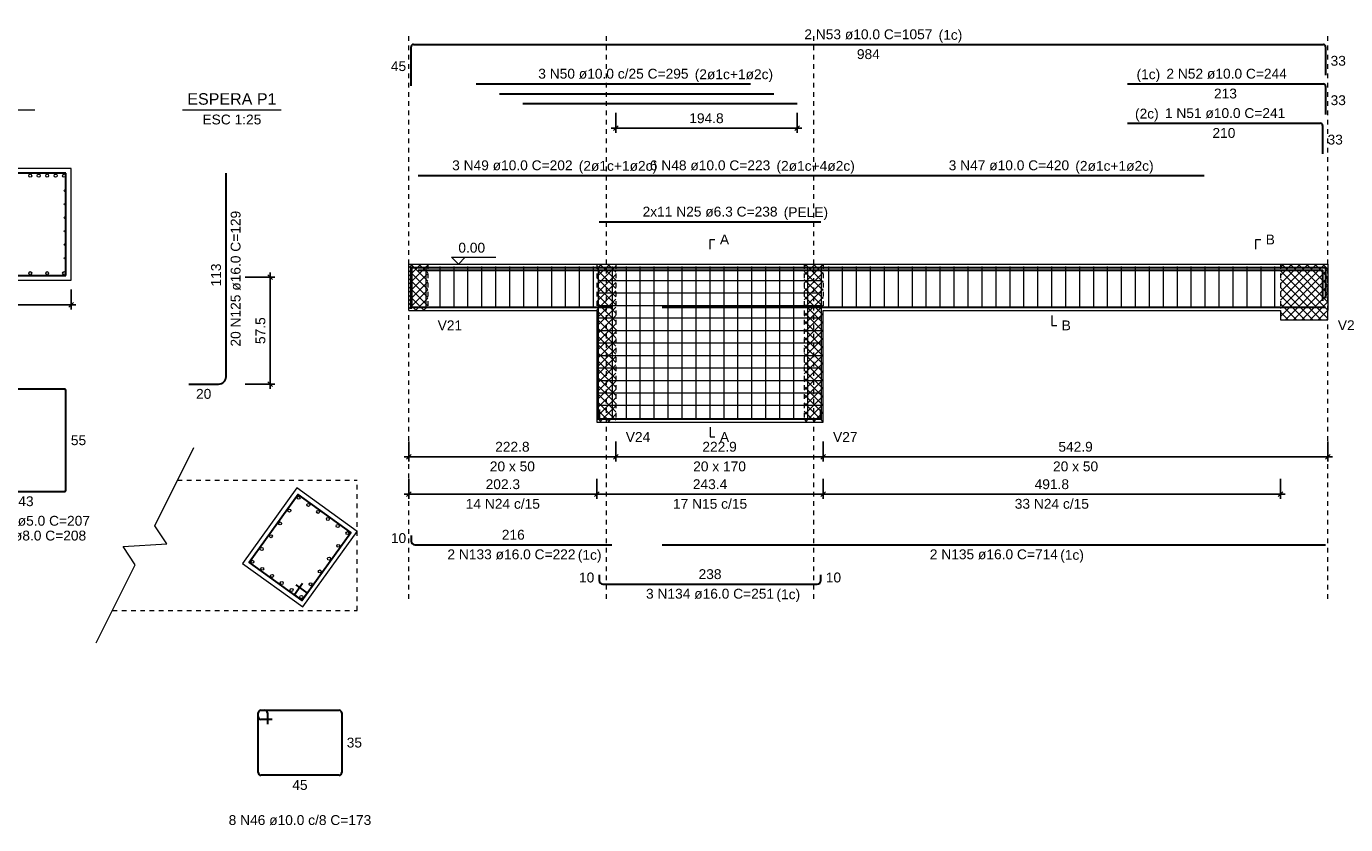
# Model space of a CAD drawing. Header units: millimetres. Extents: x 10 to 1250, y -62 to 528.
# Tile 888 of 909: x 1036 to 1065, y 87 to 104. Entities that reach past the tile are written whole.
import ezdxf

# ---------------------------------------------------------------- set-up
doc = ezdxf.new("R2010")
doc.units = ezdxf.units.MM
doc.header["$LTSCALE"] = 0.05
doc.linetypes.add('DOT', pattern=[6.35, 0, -6.35])
for name, color, linetype, lineweight in [('Descrição da armadura', 7, 'Continuous', 5), ('DT-Arm complementar', 5, 'Continuous', 5), ('DT-Barras na forma', 2, 'Continuous', 30), ('DT-Barras no corte', 5, 'Continuous', 5), ('DT-Barras rebatidas', 2, 'Continuous', 30), ('DT-Cotas', 9, 'Continuous', 5), ('DT-Forma', 5, 'Continuous', 5), ('DT-Hachura intersecção vigas', 9, 'Continuous', 5), ('DT-Pontilhado', 9, 'DOT', 5), ('DT-Textos', 7, 'Continuous', 5), ('Textos armaduras', 7, 'Continuous', 5)]:
    doc.layers.add(name, color=color, linetype=linetype, lineweight=lineweight)
doc.styles.add('Arial', font='arial.ttf')
doc.styles.get("Standard").update_dxf_attribs({"font": 'arial.ttf'})
doc.dimstyles.new('UM_25.000000', dxfattribs={"dimtxt": 0.18, "dimasz": 0.1, "dimexe": 0.1, "dimexo": 0.2, "dimgap": 0, "dimtad": 1, "dimtih": 1, "dimtoh": 1, "dimdec": 1, "dimlfac": 25, "dimzin": 0, "dimdsep": 46, "dimtxsty": 'Standard', "dimcen": 0.09, "dimdle": 0.1, "dimadec": 1, "dimazin": 2, "dimtfac": 1, "dimtdec": 4, "dimtofl": 0, "dimtmove": 0, "dimatfit": 3, "dimfxl": 1, "dimtolj": 1, "dimarcsym": 0})
doc.dimstyles.new('UM_50.000000', dxfattribs={"dimtxt": 0.18, "dimasz": 0.1, "dimexe": 0.1, "dimexo": 0.2, "dimgap": 0.1, "dimtad": 1, "dimdec": 1, "dimlfac": 50, "dimzin": 0, "dimdsep": 46, "dimtxsty": 'Standard', "dimblk": 'OBLIQUE', "dimcen": 0.09, "dimdle": 0.1, "dimadec": 1, "dimazin": 2, "dimtfac": 1, "dimtdec": 1, "dimtofl": 0, "dimtmove": 0, "dimatfit": 3, "dimldrblk": 'OBLIQUE', "dimfxl": 1, "dimtolj": 1, "dimarcsym": 1})
pattern_1 = [(45, (943.07463, 68.95515), (-0.08838835, 0.08838835), []), (135, (943.07463, 68.95515), (-0.08838835, -0.08838835), [])]

# ---------------------------------------------------------------- blocks, each defined once
blk = doc.blocks.new('_Oblique')
at = {"color": 0, "linetype": 'ByBlock', "lineweight": -2}
blk.add_line((-0.5, -0.5), (0.5, 0.5), dxfattribs=at)
blk = doc.blocks.new('*D1441')
at = {"layer": 'Defpoints', "color": 0, "transparency": 16777216}
for p in [(1034.422, 98.857), (1037.222, 98.857), (1037.222, 98.327)]:
    blk.add_point(p, dxfattribs=at)
at = {"layer": 'DT-Cotas', "color": 0, "lineweight": -2, "transparency": 16777216}
for p, q in [((1034.422, 98.657), (1034.422, 98.227)), ((1037.222, 98.657), (1037.222, 98.227)), ((1034.322, 98.327), (1037.322, 98.327))]:
    blk.add_line(p, q, dxfattribs=at)
at = {"layer": 'DT-Cotas', "color": 0, "lineweight": -2, "transparency": 16777216, "xscale": 0.1, "yscale": 0.1, "zscale": 0.1, "rotation": 180}
blk.add_blockref('_Oblique', (1034.422, 98.327), dxfattribs=at)
at = {"layer": 'DT-Cotas', "color": 0, "lineweight": -2, "transparency": 16777216, "xscale": 0.1, "yscale": 0.1, "zscale": 0.1}
blk.add_blockref('_Oblique', (1037.222, 98.327), dxfattribs=at)
at = {"layer": 'DT-Cotas', "transparency": 16777216, "insert": (1035.822, 98.539), "char_height": 0.2118, "attachment_point": 5, "rotation": 0.0057, "style": 'Arial'}
blk.add_mtext('\\A1;70', dxfattribs=at)
blk = doc.blocks.new('*D1450')
at = {"layer": 'Defpoints', "color": 0, "transparency": 16777216}
for p in [(1040.764, 98.922), (1041.505, 98.922), (1040.764, 96.622)]:
    blk.add_point(p, dxfattribs=at)
at = {"layer": 'DT-Cotas', "color": 0, "lineweight": -2, "transparency": 16777216}
for p, q in [((1040.964, 98.922), (1041.605, 98.922)), ((1041.505, 96.522), (1041.505, 99.022)), ((1040.964, 96.622), (1041.605, 96.622))]:
    blk.add_line(p, q, dxfattribs=at)
at = {"layer": 'DT-Cotas', "color": 0, "lineweight": -2, "transparency": 16777216, "xscale": 0.1, "yscale": 0.1, "zscale": 0.1}
for p, rotation in [((1041.505, 98.922), 90), ((1041.505, 96.622), 270)]:
    blk.add_blockref('_Oblique', p, dxfattribs=dict(at, rotation=rotation))
at = {"layer": 'DT-Cotas', "transparency": 16777216, "insert": (1041.293, 97.772), "char_height": 0.2118, "attachment_point": 5, "rotation": 90, "style": 'Arial'}
blk.add_mtext('\\A1;57.5', dxfattribs=at)
blk = doc.blocks.new('*D1451')
at = {"layer": 'Defpoints', "color": 0, "transparency": 16777216}
for p in [(1044.484, 95.592), (1048.939, 95.592), (1048.939, 95.062)]:
    blk.add_point(p, dxfattribs=at)
at = {"layer": 'DT-Cotas', "color": 0, "lineweight": -2, "transparency": 16777216}
for p, q in [((1044.484, 95.392), (1044.484, 94.962)), ((1048.939, 95.392), (1048.939, 94.962)), ((1044.384, 95.062), (1049.039, 95.062))]:
    blk.add_line(p, q, dxfattribs=at)
at = {"layer": 'DT-Cotas', "color": 0, "lineweight": -2, "transparency": 16777216, "xscale": 0.1, "yscale": 0.1, "zscale": 0.1, "rotation": 180}
blk.add_blockref('_Oblique', (1044.484, 95.062), dxfattribs=at)
at = {"layer": 'DT-Cotas', "color": 0, "lineweight": -2, "transparency": 16777216, "xscale": 0.1, "yscale": 0.1, "zscale": 0.1}
blk.add_blockref('_Oblique', (1048.939, 95.062), dxfattribs=at)
at = {"layer": 'DT-Cotas', "transparency": 16777216, "insert": (1046.712, 95.274), "char_height": 0.2118, "attachment_point": 5, "rotation": 0.0057, "style": 'Arial'}
blk.add_mtext('\\A1;222.8', dxfattribs=at)
blk = doc.blocks.new('*D1452')
at = {"layer": 'Defpoints', "color": 0, "transparency": 16777216}
for p in [(1048.939, 95.592), (1053.398, 95.592), (1053.398, 95.062)]:
    blk.add_point(p, dxfattribs=at)
at = {"layer": 'DT-Cotas', "color": 0, "lineweight": -2, "transparency": 16777216}
for p, q in [((1048.939, 95.392), (1048.939, 94.962)), ((1053.398, 95.392), (1053.398, 94.962)), ((1048.839, 95.062), (1053.498, 95.062))]:
    blk.add_line(p, q, dxfattribs=at)
at = {"layer": 'DT-Cotas', "color": 0, "lineweight": -2, "transparency": 16777216, "xscale": 0.1, "yscale": 0.1, "zscale": 0.1, "rotation": 180}
blk.add_blockref('_Oblique', (1048.939, 95.062), dxfattribs=at)
at = {"layer": 'DT-Cotas', "color": 0, "lineweight": -2, "transparency": 16777216, "xscale": 0.1, "yscale": 0.1, "zscale": 0.1}
blk.add_blockref('_Oblique', (1053.398, 95.062), dxfattribs=at)
at = {"layer": 'DT-Cotas', "transparency": 16777216, "insert": (1051.169, 95.274), "char_height": 0.2118, "attachment_point": 5, "rotation": 0.0057, "style": 'Arial'}
blk.add_mtext('\\A1;222.9', dxfattribs=at)
blk = doc.blocks.new('*D1453')
at = {"layer": 'Defpoints', "color": 0, "transparency": 16777216}
for p in [(1053.398, 95.592), (1064.256, 95.592), (1064.256, 95.062)]:
    blk.add_point(p, dxfattribs=at)
at = {"layer": 'DT-Cotas', "color": 0, "lineweight": -2, "transparency": 16777216}
for p, q in [((1053.398, 95.392), (1053.398, 94.962)), ((1064.256, 95.392), (1064.256, 94.962)), ((1053.298, 95.062), (1064.356, 95.062))]:
    blk.add_line(p, q, dxfattribs=at)
at = {"layer": 'DT-Cotas', "color": 0, "lineweight": -2, "transparency": 16777216, "xscale": 0.1, "yscale": 0.1, "zscale": 0.1, "rotation": 180}
blk.add_blockref('_Oblique', (1053.398, 95.062), dxfattribs=at)
at = {"layer": 'DT-Cotas', "color": 0, "lineweight": -2, "transparency": 16777216, "xscale": 0.1, "yscale": 0.1, "zscale": 0.1}
blk.add_blockref('_Oblique', (1064.256, 95.062), dxfattribs=at)
at = {"layer": 'DT-Cotas', "transparency": 16777216, "insert": (1058.827, 95.274), "char_height": 0.2118, "attachment_point": 5, "rotation": 0.0057, "style": 'Arial'}
blk.add_mtext('\\A1;542.9', dxfattribs=at)
blk = doc.blocks.new('*D1454')
at = {"layer": 'Defpoints', "color": 0, "transparency": 16777216}
for p in [(1044.484, 94.787), (1048.53, 94.787), (1048.53, 94.257)]:
    blk.add_point(p, dxfattribs=at)
at = {"layer": 'DT-Cotas', "color": 0, "lineweight": -2, "transparency": 16777216}
for p, q in [((1044.484, 94.587), (1044.484, 94.157)), ((1048.53, 94.587), (1048.53, 94.157)), ((1044.384, 94.257), (1048.63, 94.257))]:
    blk.add_line(p, q, dxfattribs=at)
at = {"layer": 'DT-Cotas', "color": 0, "lineweight": -2, "transparency": 16777216, "xscale": 0.1, "yscale": 0.1, "zscale": 0.1, "rotation": 180}
blk.add_blockref('_Oblique', (1044.484, 94.257), dxfattribs=at)
at = {"layer": 'DT-Cotas', "color": 0, "lineweight": -2, "transparency": 16777216, "xscale": 0.1, "yscale": 0.1, "zscale": 0.1}
blk.add_blockref('_Oblique', (1048.53, 94.257), dxfattribs=at)
at = {"layer": 'DT-Cotas', "transparency": 16777216, "insert": (1046.507, 94.469), "char_height": 0.2118, "attachment_point": 5, "rotation": 0.0057, "style": 'Arial'}
blk.add_mtext('\\A1;202.3', dxfattribs=at)
blk = doc.blocks.new('*D1455')
at = {"layer": 'Defpoints', "color": 0, "transparency": 16777216}
for p in [(1048.53, 94.787), (1053.398, 94.787), (1053.398, 94.257)]:
    blk.add_point(p, dxfattribs=at)
at = {"layer": 'DT-Cotas', "color": 0, "lineweight": -2, "transparency": 16777216}
for p, q in [((1048.53, 94.587), (1048.53, 94.157)), ((1053.398, 94.587), (1053.398, 94.157)), ((1048.43, 94.257), (1053.498, 94.257))]:
    blk.add_line(p, q, dxfattribs=at)
at = {"layer": 'DT-Cotas', "color": 0, "lineweight": -2, "transparency": 16777216, "xscale": 0.1, "yscale": 0.1, "zscale": 0.1, "rotation": 180}
blk.add_blockref('_Oblique', (1048.53, 94.257), dxfattribs=at)
at = {"layer": 'DT-Cotas', "color": 0, "lineweight": -2, "transparency": 16777216, "xscale": 0.1, "yscale": 0.1, "zscale": 0.1}
blk.add_blockref('_Oblique', (1053.398, 94.257), dxfattribs=at)
at = {"layer": 'DT-Cotas', "transparency": 16777216, "insert": (1050.964, 94.469), "char_height": 0.2118, "attachment_point": 5, "rotation": 0.0057, "style": 'Arial'}
blk.add_mtext('\\A1;243.4', dxfattribs=at)
blk = doc.blocks.new('*D1456')
at = {"layer": 'Defpoints', "color": 0, "transparency": 16777216}
for p in [(1053.398, 94.787), (1063.235, 94.787), (1063.235, 94.257)]:
    blk.add_point(p, dxfattribs=at)
at = {"layer": 'DT-Cotas', "color": 0, "lineweight": -2, "transparency": 16777216}
for p, q in [((1053.398, 94.587), (1053.398, 94.157)), ((1063.235, 94.587), (1063.235, 94.157)), ((1053.298, 94.257), (1063.335, 94.257))]:
    blk.add_line(p, q, dxfattribs=at)
at = {"layer": 'DT-Cotas', "color": 0, "lineweight": -2, "transparency": 16777216, "xscale": 0.1, "yscale": 0.1, "zscale": 0.1, "rotation": 180}
blk.add_blockref('_Oblique', (1053.398, 94.257), dxfattribs=at)
at = {"layer": 'DT-Cotas', "color": 0, "lineweight": -2, "transparency": 16777216, "xscale": 0.1, "yscale": 0.1, "zscale": 0.1}
blk.add_blockref('_Oblique', (1063.235, 94.257), dxfattribs=at)
at = {"layer": 'DT-Cotas', "transparency": 16777216, "insert": (1058.316, 94.469), "char_height": 0.2118, "attachment_point": 5, "rotation": 0.0057, "style": 'Arial'}
blk.add_mtext('\\A1;491.8', dxfattribs=at)
blk = doc.blocks.new('*D1457')
at = {"layer": 'Defpoints', "color": 0, "transparency": 16777216}
for p in [(1048.939, 102.657), (1052.835, 102.657), (1052.835, 102.127)]:
    blk.add_point(p, dxfattribs=at)
at = {"layer": 'DT-Cotas', "color": 0, "lineweight": -2, "transparency": 16777216}
for p, q in [((1048.939, 102.457), (1048.939, 102.027)), ((1052.835, 102.457), (1052.835, 102.027)), ((1048.839, 102.127), (1052.935, 102.127))]:
    blk.add_line(p, q, dxfattribs=at)
at = {"layer": 'DT-Cotas', "color": 0, "lineweight": -2, "transparency": 16777216, "xscale": 0.1, "yscale": 0.1, "zscale": 0.1, "rotation": 180}
blk.add_blockref('_Oblique', (1048.939, 102.127), dxfattribs=at)
at = {"layer": 'DT-Cotas', "color": 0, "lineweight": -2, "transparency": 16777216, "xscale": 0.1, "yscale": 0.1, "zscale": 0.1}
blk.add_blockref('_Oblique', (1052.835, 102.127), dxfattribs=at)
at = {"layer": 'DT-Cotas', "transparency": 16777216, "insert": (1050.887, 102.339), "char_height": 0.2118, "attachment_point": 5, "rotation": 0.0057, "style": 'Arial'}
blk.add_mtext('\\A1;194.8', dxfattribs=at)

msp = doc.modelspace()

# ---------------------------------------------------------------- hatches: boundary and pattern name
at = {"layer": 'DT-Hachura intersecção vigas', "linetype": 'Continuous'}
h = msp.add_hatch(dxfattribs=at)
h.set_pattern_fill('ANSI37', color=256, style=0)
h.set_pattern_definition(pattern_1)
h.paths.add_polyline_path([(1044.4838, 98.2036), (1044.8926, 98.2036), (1044.8926, 99.2036), (1044.4838, 99.2036), (1044.4838, 98.2036)])
h = msp.add_hatch(dxfattribs=at)
h.set_pattern_fill('ANSI37', color=256, style=0)
h.set_pattern_definition(pattern_1)
h.paths.add_polyline_path([(1048.5306, 95.8036), (1048.9394, 95.8036), (1048.9394, 99.2036), (1048.5306, 99.2036), (1048.5306, 98.2036), (1048.5306, 95.8036)])
h = msp.add_hatch(dxfattribs=at)
h.set_pattern_fill('ANSI37', color=256, style=0)
h.set_pattern_definition(pattern_1)
h.paths.add_polyline_path([(1052.9896, 95.8036), (1053.398, 95.8036), (1053.398, 98.2036), (1053.398, 99.2036), (1052.9896, 99.2036), (1052.9896, 95.8036)])
h = msp.add_hatch(dxfattribs=at)
h.set_pattern_fill('ANSI37', color=256, style=0)
h.set_pattern_definition(pattern_1)
h.paths.add_polyline_path([(1064.2562, 98.0036), (1064.2562, 98.2036), (1064.2562, 99.2036), (1063.2346, 99.2036), (1063.2346, 98.2036), (1063.2346, 98.0036), (1064.2562, 98.0036)])

# ---------------------------------------------------------------- linework, layer by layer
at = {"layer": 'DT-Arm complementar'}
for p, q in [((1044.5571, 98.2536), (1044.5571, 99.1536)), ((1044.8571, 98.2536), (1044.8571, 99.1536)), ((1045.1571, 98.2536), (1045.1571, 99.1536)), ((1045.4571, 98.2536), (1045.4571, 99.1536)), ((1045.7571, 98.2536), (1045.7571, 99.1536)), ((1046.0571, 98.2536), (1046.0571, 99.1536)), ((1046.3571, 98.2536), (1046.3571, 99.1536)), ((1046.6571, 98.2536), (1046.6571, 99.1536)), ((1046.9571, 98.2536), (1046.9571, 99.1536)), ((1047.2571, 98.2536), (1047.2571, 99.1536)), ((1047.5571, 98.2536), (1047.5571, 99.1536)), ((1047.8571, 98.2536), (1047.8571, 99.1536)), ((1048.1571, 98.2536), (1048.1571, 99.1536)), ((1048.4571, 98.2536), (1048.4571, 99.1536)), ((1048.5642, 95.8536), (1048.5642, 99.1536)), ((1048.8642, 95.8536), (1048.8642, 99.1536)), ((1049.1642, 95.8536), (1049.1642, 99.1536)), ((1049.4642, 95.8536), (1049.4642, 99.1536)), ((1049.7642, 95.8536), (1049.7642, 99.1536)), ((1050.0642, 95.8536), (1050.0642, 99.1536)), ((1050.3642, 95.8536), (1050.3642, 99.1536)), ((1050.6642, 95.8536), (1050.6642, 99.1536)), ((1050.9642, 95.8536), (1050.9642, 99.1536)), ((1051.2642, 95.8536), (1051.2642, 99.1536)), ((1051.5642, 95.8536), (1051.5642, 99.1536)), ((1051.8642, 95.8536), (1051.8642, 99.1536)), ((1052.1642, 95.8536), (1052.1642, 99.1536)), ((1052.4642, 95.8536), (1052.4642, 99.1536)), ((1052.7642, 95.8536), (1052.7642, 99.1536)), ((1053.0642, 95.8536), (1053.0642, 99.1536)), ((1053.3642, 95.8536), (1053.3642, 99.1536)), ((1053.5163, 98.2536), (1053.5163, 99.1536)), ((1053.8163, 98.2536), (1053.8163, 99.1536)), ((1054.1163, 98.2536), (1054.1163, 99.1536)), ((1054.4163, 98.2536), (1054.4163, 99.1536)), ((1054.7163, 98.2536), (1054.7163, 99.1536)), ((1055.0163, 98.2536), (1055.0163, 99.1536)), ((1055.3163, 98.2536), (1055.3163, 99.1536)), ((1055.6163, 98.2536), (1055.6163, 99.1536)), ((1055.9163, 98.2536), (1055.9163, 99.1536)), ((1056.2163, 98.2536), (1056.2163, 99.1536)), ((1056.5163, 98.2536), (1056.5163, 99.1536)), ((1056.8163, 98.2536), (1056.8163, 99.1536)), ((1057.1163, 98.2536), (1057.1163, 99.1536)), ((1057.4163, 98.2536), (1057.4163, 99.1536)), ((1057.7163, 98.2536), (1057.7163, 99.1536)), ((1058.0163, 98.2536), (1058.0163, 99.1536)), ((1058.3163, 98.2536), (1058.3163, 99.1536)), ((1058.6163, 98.2536), (1058.6163, 99.1536)), ((1058.9163, 98.2536), (1058.9163, 99.1536)), ((1059.2163, 98.2536), (1059.2163, 99.1536)), ((1059.5163, 98.2536), (1059.5163, 99.1536)), ((1059.8163, 98.2536), (1059.8163, 99.1536)), ((1060.1163, 98.2536), (1060.1163, 99.1536)), ((1060.4163, 98.2536), (1060.4163, 99.1536)), ((1060.7163, 98.2536), (1060.7163, 99.1536)), ((1061.0163, 98.2536), (1061.0163, 99.1536)), ((1061.3163, 98.2536), (1061.3163, 99.1536)), ((1061.6163, 98.2536), (1061.6163, 99.1536)), ((1061.9163, 98.2536), (1061.9163, 99.1536)), ((1062.2163, 98.2536), (1062.2163, 99.1536)), ((1062.5163, 98.2536), (1062.5163, 99.1536)), ((1062.8163, 98.2536), (1062.8163, 99.1536)), ((1063.1163, 98.2536), (1063.1163, 99.1536)), ((1048.5805, 98.8524), (1053.348, 98.8524)), ((1048.5805, 98.5839), (1053.348, 98.5839)), ((1048.5805, 98.3153), (1053.348, 98.3153)), ((1048.5805, 98.0467), (1053.348, 98.0467)), ((1048.5805, 97.7782), (1053.348, 97.7782)), ((1048.5805, 97.5096), (1053.348, 97.5096)), ((1048.5805, 97.241), (1053.348, 97.241)), ((1048.5805, 96.9725), (1053.348, 96.9725)), ((1048.5805, 96.7039), (1053.348, 96.7039)), ((1048.5805, 96.4353), (1053.348, 96.4353)), ((1048.5805, 96.1668), (1053.348, 96.1668))]:
    msp.add_line(p, q, dxfattribs=at)
at = {"layer": 'DT-Barras na forma'}
for p, q in [((1037.1086, 101.1568), (1035.3886, 101.1568)), ((1037.1086, 98.9568), (1037.1086, 101.1568)), ((1035.3886, 98.9568), (1037.1086, 98.9568))]:
    msp.add_line(p, q, dxfattribs=at)
for points in [[(1044.5338, 98.2436), (1044.5338, 99.1336), (1064.2062, 99.1336), (1064.2062, 98.4732)], [(1044.6881, 99.1336), (1048.7349, 99.1336)], [(1044.6881, 99.0736), (1048.7349, 99.0736)], [(1045.9349, 99.0736), (1051.8349, 99.0736)], [(1046.4349, 99.1336), (1052.3349, 99.1336)], [(1046.9349, 99.1336), (1052.8349, 99.1336)], [(1048.7349, 99.1336), (1053.1937, 99.1336)], [(1048.7349, 99.0736), (1053.1937, 99.0736)], [(1053.1937, 99.1336), (1061.5918, 99.1336)], [(1053.1937, 99.0736), (1061.5918, 99.0736)], [(1059.9454, 99.1336), (1064.2062, 99.1336), (1064.2062, 98.4732)], [(1059.9454, 99.0736), (1064.1406, 99.0736), (1064.1406, 98.4132)], [(1044.5338, 98.4796), (1044.5338, 98.2796), (1048.8505, 98.2796)], [(1049.9305, 98.2796), (1064.2062, 98.2796)], [(1048.5805, 96.0796), (1048.5805, 95.8796), (1053.348, 95.8796), (1053.348, 96.0796)], [(1042.1974, 92.3318), (1042.022, 92.0884), (1042.1842, 91.9715), (1043.2368, 93.4316), (1042.1011, 94.2503), (1041.0485, 92.7901), (1042.1842, 91.9715), (1042.3012, 92.1337), (1042.0578, 92.3091)]]:
    msp.add_lwpolyline(points, dxfattribs=at)
at = {"layer": 'DT-Barras no corte'}
for centre, radius in [((1036.3395, 101.1048), 0.032), ((1036.5221, 101.1048), 0.032), ((1036.7047, 101.1048), 0.032), ((1036.8873, 101.1048), 0.032), ((1037.0699, 101.1048), 0.032), ((1037.0859, 100.7825), 0.016), ((1037.0859, 100.4922), 0.016), ((1037.0859, 100.2019), 0.016), ((1037.0859, 99.9117), 0.016), ((1037.0859, 99.6214), 0.016), ((1037.0859, 99.3311), 0.016), ((1036.3395, 99.0088), 0.032), ((1036.7047, 99.0088), 0.032), ((1037.0699, 99.0088), 0.032), ((1041.9146, 93.9028), 0.032), ((1042.1128, 94.1778), 0.032), ((1042.3229, 94.0263), 0.032), ((1041.7163, 93.6278), 0.032), ((1042.533, 93.8749), 0.032), ((1042.7439, 93.7228), 0.032), ((1041.5175, 93.352), 0.032), ((1042.954, 93.5714), 0.032), ((1043.1641, 93.4199), 0.032), ((1041.3193, 93.077), 0.032), ((1042.9659, 93.1449), 0.032), ((1041.121, 92.802), 0.032), ((1042.7676, 92.8699), 0.032), ((1041.3311, 92.6505), 0.032), ((1041.5412, 92.4991), 0.032), ((1042.5688, 92.5941), 0.032), ((1041.7521, 92.347), 0.032), ((1041.9622, 92.1956), 0.032), ((1042.3706, 92.3191), 0.032), ((1042.1723, 92.0441), 0.032)]:
    msp.add_circle(centre, radius, dxfattribs=at)
at = {"layer": 'DT-Barras rebatidas'}
for p, q in [((1044.5338, 103.0373), (1044.5338, 103.8773)), ((1044.5838, 103.9273), (1064.1562, 103.9273)), ((1064.2062, 103.8773), (1064.2062, 103.267)), ((1045.9349, 103.0801), (1051.8349, 103.0801)), ((1059.9454, 103.0801), (1064.1562, 103.0801)), ((1064.2062, 103.0301), (1064.2062, 102.4198)), ((1059.9454, 102.2329), (1064.0906, 102.2329)), ((1064.1406, 102.1829), (1064.1406, 101.5726)), ((1040.5519, 96.7819), (1040.5519, 101.1568)), ((1044.6881, 101.1104), (1048.7349, 101.1104)), ((1048.7349, 101.1104), (1053.1937, 101.1104)), ((1053.1937, 101.1104), (1061.5918, 101.1104)), ((1048.5805, 100.1143), (1053.348, 100.1143)), ((1037.0786, 96.5134), (1035.4186, 96.5134)), ((1039.7519, 96.6219), (1040.3919, 96.6219)), ((1037.1086, 94.3434), (1037.1086, 96.4834)), ((1035.4186, 94.3134), (1037.0786, 94.3134)), ((1044.5338, 93.3686), (1044.5338, 93.2486)), ((1044.6138, 93.1686), (1048.8505, 93.1686)), ((1049.9305, 93.1686), (1064.2062, 93.1686)), ((1048.5805, 92.5214), (1048.5805, 92.4014)), ((1053.348, 92.4014), (1053.348, 92.5214)), ((1048.6605, 92.3214), (1053.268, 92.3214)), ((1041.2427, 89.4709), (1041.2427, 89.5509)), ((1041.2427, 88.2709), (1041.2427, 89.5509)), ((1041.3027, 89.6109), (1042.9827, 89.6109)), ((1041.3027, 89.6109), (1041.3827, 89.6109)), ((1041.5427, 89.4109), (1041.3027, 89.4109)), ((1041.4427, 89.5509), (1041.4427, 89.3109)), ((1043.0427, 89.5509), (1043.0427, 88.2709)), ((1042.9827, 88.2109), (1041.3027, 88.2109))]:
    msp.add_line(p, q, dxfattribs=at)
for points in [[(1046.4349, 102.8683), (1052.3349, 102.8683)], [(1046.9349, 102.6565), (1052.8349, 102.6565)]]:
    msp.add_lwpolyline(points, dxfattribs=at)
for centre, radius, start, end in [((1044.5838, 103.8773), 0.05, 90, 180), ((1064.1562, 103.8773), 0.05, 0, 90), ((1064.1562, 103.0301), 0.05, 0, 90), ((1064.0906, 102.1829), 0.05, 0, 90), ((1040.3919, 96.7819), 0.16, 270, 0), ((1037.0786, 96.4834), 0.03, 0, 90), ((1037.0786, 94.3434), 0.03, 270, 0), ((1044.6138, 93.2486), 0.08, 180, 270), ((1048.6605, 92.4014), 0.08, 180, 270), ((1053.268, 92.4014), 0.08, 270, 0), ((1041.3027, 89.5509), 0.06, 90, 180), ((1041.3027, 89.5509), 0.06, 90, 180), ((1041.3027, 89.4709), 0.06, 180, 270), ((1041.3827, 89.5509), 0.06, 0, 90), ((1042.9827, 89.5509), 0.06, 0, 90), ((1041.3027, 88.2709), 0.06, 180, 270), ((1042.9827, 88.2709), 0.06, 270, 0)]:
    msp.add_arc(centre, radius, start, end, dxfattribs=at)
at = {"layer": 'DT-Forma'}
for p, q in [((1037.2219, 101.2568), (1034.4219, 101.2568)), ((1037.2219, 98.8568), (1037.2219, 101.2568)), ((1037.2219, 101.2568), (1037.2219, 101.2568)), ((1044.4838, 99.2036), (1044.8925, 99.2036)), ((1044.8925, 99.2036), (1048.5305, 99.2036)), ((1048.5305, 99.2036), (1048.9393, 99.2036)), ((1048.9393, 99.2036), (1052.9895, 99.2036)), ((1052.9895, 99.2036), (1053.398, 99.2036)), ((1053.398, 99.2036), (1063.2346, 99.2036)), ((1063.2346, 99.2036), (1064.2562, 99.2036)), ((1034.4219, 98.8568), (1037.2219, 98.8568)), ((1037.2219, 98.8568), (1037.2219, 98.8568)), ((1044.4838, 98.2036), (1044.8925, 98.2036)), ((1044.8925, 98.2036), (1048.5305, 98.2036)), ((1048.5305, 98.2036), (1048.5305, 95.8036)), ((1053.398, 95.8036), (1053.398, 98.2036)), ((1053.398, 98.2036), (1063.2346, 98.2036)), ((1063.2346, 98.2036), (1063.2346, 98.0036)), ((1064.2562, 98.0036), (1064.2562, 98.2036)), ((1063.2346, 98.0036), (1064.2562, 98.0036)), ((1048.5305, 95.8036), (1048.9393, 95.8036)), ((1048.9393, 95.8036), (1052.9895, 95.8036)), ((1052.9895, 95.8036), (1053.398, 95.8036))]:
    msp.add_line(p, q, dxfattribs=at)
at = {"layer": 'DT-Forma', "linetype": 'Continuous'}
for p, q in [((1044.4838, 98.2036), (1044.4838, 99.2036)), ((1064.2562, 99.2036), (1064.2562, 98.2036))]:
    msp.add_line(p, q, dxfattribs=at)
at = {"layer": 'DT-Forma'}
msp.add_lwpolyline([(1037.759, 91.057), (1038.599, 92.737), (1038.3403, 93.1289), (1039.2778, 93.1852), (1039.019, 93.577), (1039.859, 95.257)], dxfattribs=at)
at = {"layer": 'DT-Forma', "linetype": 'DOT', "ltscale": 0.2}
for points in [[(1039.509, 94.557), (1043.3763, 94.557)], [(1043.3763, 91.757), (1043.3763, 94.557)], [(1038.109, 91.757), (1043.3763, 91.757)]]:
    msp.add_lwpolyline(points, dxfattribs=at)
at = {"layer": 'DT-Forma'}
msp.add_lwpolyline([(1043.3763, 93.4543), (1042.0785, 94.3903), (1040.909, 92.7675), (1042.2068, 91.8315), (1043.3763, 93.4543)], close=True, dxfattribs=at)
at = {"layer": 'DT-Pontilhado', "ltscale": 0.2}
for p, q in [((1044.4838, 92.0037), (1044.4838, 104.1391)), ((1048.7349, 92.0037), (1048.7349, 104.1391)), ((1053.1937, 92.0037), (1053.1937, 104.1391)), ((1064.2562, 92.0037), (1064.2562, 104.1391)), ((1044.8925, 99.2036), (1044.8925, 98.2036)), ((1048.5305, 99.2036), (1048.5305, 98.2036)), ((1048.9393, 99.2036), (1048.9393, 95.8036)), ((1052.9895, 99.2036), (1052.9895, 95.8036)), ((1053.398, 99.2036), (1053.398, 98.2036)), ((1063.2346, 99.2036), (1063.2346, 98.2036))]:
    msp.add_line(p, q, dxfattribs=at)
at = {"layer": 'DT-Textos'}
for p, q in [((1034.3229, 102.5217), (1036.4409, 102.5217)), ((1039.6195, 102.5217), (1041.7375, 102.5217))]:
    msp.add_line(p, q, dxfattribs=at)
for points in [[(1050.9644, 99.5213), (1050.9644, 99.7331), (1051.0703, 99.7331)], [(1062.7051, 99.5213), (1062.7051, 99.7331), (1062.811, 99.7331)], [(1045.6978, 99.3519), (1045.5495, 99.2036), (1045.4013, 99.3519), (1046.3544, 99.3519)], [(1058.3163, 98.0977), (1058.3163, 97.8859), (1058.4222, 97.8859)], [(1050.9644, 95.6977), (1050.9644, 95.4859), (1051.0703, 95.4859)]]:
    msp.add_lwpolyline(points, dxfattribs=at)

# ---------------------------------------------------------------- texts
at = {"layer": 'Descrição da armadura', "linetype": 'Continuous', "char_height": 0.2118, "attachment_point": 8, "line_spacing_factor": 0.798, "style": 'Arial'}
for s, insert, width in [('2 N53 ø10.0 C=1057', (1054.37, 104.0332), 5.524605), ('3 N50 ø10.0 c/25 C=295', (1048.8849, 103.186), 6.480859), ('2 N52 ø10.0 C=244', (1062.0758, 103.186), 5.194653), ('1 N51 ø10.0 C=241', (1062.043, 102.3388), 5.194653), ('3 N49 ø10.0 C=202', (1046.7115, 101.2163), 5.194653), ('6 N48 ø10.0 C=223', (1050.9643, 101.2163), 5.194653), ('3 N47 ø10.0 C=420', (1057.3928, 101.2163), 5.194653), ('2x11 N25 ø6.3 C=238', (1050.9642, 100.2202), 5.821244), ('14 N24 c/15', (1046.5071, 93.9398), 3.199294), ('17 N15 c/15', (1050.9642, 93.9398), 3.199294), ('33 N24 c/15', (1058.3163, 93.9398), 3.199294), ('100 N12 ø5.0 C=207', (1036.2486, 93.5721), 5.524605), ('28 N32 ø8.0 C=208', (1036.2486, 93.2544), 5.194653), ('2 N133 ø16.0 C=222', (1046.6921, 92.8509), 5.524605), ('2 N135 ø16.0 C=714', (1057.0684, 92.8509), 5.524605), ('3 N134 ø16.0 C=251', (1050.9642, 92.0037), 5.524605)]:
    msp.add_mtext(s, dxfattribs=dict(at, insert=insert, width=width))
at = {"layer": 'Descrição da armadura', "color": 7, "linetype": 'Continuous', "insert": (1040.8696, 98.8894), "char_height": 0.2118, "width": 5.854558, "attachment_point": 8, "rotation": 90, "line_spacing_factor": 0.798, "style": 'Arial'}
msp.add_mtext('20 N125 ø16.0 C=129', dxfattribs=at)
at = {"layer": 'Descrição da armadura', "color": 7, "linetype": 'Continuous', "insert": (1042.1427, 87.1361), "char_height": 0.2118, "width": 6.150907, "attachment_point": 8, "line_spacing_factor": 0.798, "style": 'Arial'}
msp.add_mtext('8 N46 ø10.0 c/8 C=173', dxfattribs=at)
at = {"layer": 'DT-Textos', "line_spacing_factor": 0.798, "style": 'Arial'}
for s, insert, char_height, width, attachment_point in [('(1c)', (1055.8806, 103.9632), 0.2118, 1.035186, 7), ('(2ø1c+1ø2c)', (1050.6346, 103.1162), 0.2118, 3.42401, 7), ('(1c)', (1060.6476, 103.1162), 0.2118, 1.035186, 9), ('ESPERA P1', (1040.6785, 102.6276), 0.2471, 3.340949, 8), ('ESC 1:25', (1040.6785, 102.204), 0.2118, 2.57285, 8), ('(2c)', (1060.6146, 102.2692), 0.2118, 1.035186, 9), ('(2ø1c+1ø2c)', (1048.1396, 101.1462), 0.2118, 3.42401, 7), ('(2ø1c+4ø2c)', (1052.3926, 101.1462), 0.2118, 3.42401, 7), ('(2ø1c+1ø2c)', (1058.8206, 101.1462), 0.2118, 3.42401, 7), ('A', (1051.1762, 99.6272), 0.2118, 0.400926, 7), ('B', (1062.9169, 99.6272), 0.2118, 0.400926, 7), ('0.00', (1045.5495, 99.4472), 0.2118, 1.169904, 7), ('V21', (1045.1043, 97.78), 0.2118, 1.069526, 7), ('B', (1058.5281, 97.78), 0.2118, 0.400926, 7), ('V28', (1064.468, 97.78), 0.2118, 1.069526, 7), ('V24', (1049.1511, 95.38), 0.2118, 1.069526, 7), ('A', (1051.1762, 95.38), 0.2118, 0.400926, 7), ('V27', (1053.6098, 95.38), 0.2118, 1.069526, 7), ('20 x 50', (1046.7115, 94.7446), 0.2118, 1.971756, 8), ('20 x 170', (1051.1686, 94.7446), 0.2118, 2.306056, 8), ('20 x 50', (1058.8271, 94.7446), 0.2118, 1.971756, 8), ('(1c)', (1048.1196, 92.7812), 0.2118, 1.035186, 7), ('(1c)', (1058.4966, 92.7812), 0.2118, 1.035186, 7), ('(1c)', (1052.3926, 91.9342), 0.2118, 1.035186, 7)]:
    msp.add_mtext(s, dxfattribs=dict(at, insert=insert, char_height=char_height, width=width, attachment_point=attachment_point))
at = {"layer": 'DT-Textos', "linetype": 'Continuous', "insert": (1052.5486, 100.1502), "char_height": 0.2118, "width": 1.937416, "attachment_point": 7, "line_spacing_factor": 0.798, "style": 'Arial'}
msp.add_mtext('(PELE)', dxfattribs=at)
at = {"layer": 'Textos armaduras', "linetype": 'Continuous', "char_height": 0.2118, "attachment_point": 7, "line_spacing_factor": 0.798, "style": 'Arial'}
for s, insert, width in [('984', (1054.1225, 103.6096), 0.989858), ('45', (1044.0979, 103.3514), 0.659905), ('33', (1064.3121, 103.4663), 0.659905), ('213', (1061.8034, 102.7624), 0.989858), ('33', (1064.3121, 102.6191), 0.659905), ('210', (1061.7706, 101.9152), 0.989858), ('33', (1064.2465, 101.7719), 0.659905), ('55', (1037.2145, 95.3075), 0.659905), ('43', (1036.0836, 93.9957), 0.659905), ('10', (1044.0979, 93.2027), 0.659905), ('216', (1046.4847, 93.2745), 0.989858), ('10', (1048.1446, 92.3555), 0.659905), ('238', (1050.7168, 92.4273), 0.989858), ('10', (1053.4539, 92.3555), 0.659905)]:
    msp.add_mtext(s, dxfattribs=dict(at, insert=insert, width=width))
at = {"layer": 'Textos armaduras', "color": 7, "linetype": 'Continuous', "insert": (1040.446, 98.7219), "char_height": 0.2118, "width": 0.989858, "attachment_point": 7, "rotation": 90, "line_spacing_factor": 0.798, "style": 'Arial'}
msp.add_mtext('113', dxfattribs=at)
at = {"layer": 'Textos armaduras', "color": 7, "linetype": 'Continuous', "char_height": 0.2118, "width": 0.659905, "attachment_point": 7, "line_spacing_factor": 0.798, "style": 'Arial'}
for s, insert in [('20', (1039.9069, 96.3042)), ('35', (1043.1486, 88.805)), ('45', (1041.9777, 87.8932))]:
    msp.add_mtext(s, dxfattribs=dict(at, insert=insert))

# ---------------------------------------------------------------- dimensions: what is measured, and where the dimension line sits
at = {"layer": 'DT-Cotas'}
for base, p1, p2, dimstyle, override, picture, middle in [((1052.8349, 102.127), (1048.9393, 102.6565), (1052.8349, 102.6565), 'UM_50.000000', {"dimtxt": 0.2118, "dimasz": 0.1, "dimexe": 0.1, "dimexo": 0.2, "dimtad": 1, "dimtih": 0, "dimtoh": 0, "dimdec": 1, "dimlfac": 50, "dimzin": 8, "dimtxsty": 'Arial', "dimblk": 'Oblique', "dimblk1": 'Oblique', "dimblk2": 'Oblique', "dimsah": 1, "dimdle": 0.1, "dimse1": 0, "dimse2": 0, "dimclrt": 256, "dimadec": 1, "dimazin": 3, "dimtmove": 2, "dimldrblk": 'Oblique'}, '*D1457', (1050.8871, 102.3388)), ((1037.2219, 98.3273), (1034.4219, 98.8568), (1037.2219, 98.8568), 'UM_25.000000', {"dimtxt": 0.2118, "dimasz": 0.1, "dimexe": 0.1, "dimexo": 0.2, "dimtad": 1, "dimtih": 0, "dimtoh": 0, "dimdec": 1, "dimlfac": 25, "dimzin": 8, "dimtxsty": 'Arial', "dimblk": 'Oblique', "dimblk1": 'Oblique', "dimblk2": 'Oblique', "dimsah": 1, "dimdle": 0.1, "dimse1": 0, "dimse2": 0, "dimclrt": 256, "dimadec": 1, "dimazin": 3, "dimtmove": 2, "dimldrblk": 'Oblique'}, '*D1441', (1035.8219, 98.5391)), ((1048.9393, 95.0623), (1044.4838, 95.5918), (1048.9393, 95.5918), 'UM_50.000000', {"dimtxt": 0.2118, "dimasz": 0.1, "dimexe": 0.1, "dimexo": 0.2, "dimtad": 1, "dimtih": 0, "dimtoh": 0, "dimdec": 1, "dimlfac": 50, "dimzin": 8, "dimtxsty": 'Arial', "dimblk": 'Oblique', "dimblk1": 'Oblique', "dimblk2": 'Oblique', "dimsah": 1, "dimdle": 0.1, "dimse1": 0, "dimse2": 0, "dimclrt": 256, "dimadec": 1, "dimazin": 3, "dimtmove": 2, "dimldrblk": 'Oblique'}, '*D1451', (1046.7115, 95.2741)), ((1053.398, 95.0623), (1048.9393, 95.5918), (1053.398, 95.5918), 'UM_50.000000', {"dimtxt": 0.2118, "dimasz": 0.1, "dimexe": 0.1, "dimexo": 0.2, "dimtad": 1, "dimtih": 0, "dimtoh": 0, "dimdec": 1, "dimlfac": 50, "dimzin": 8, "dimtxsty": 'Arial', "dimblk": 'Oblique', "dimblk1": 'Oblique', "dimblk2": 'Oblique', "dimsah": 1, "dimdle": 0.1, "dimse1": 0, "dimse2": 0, "dimclrt": 256, "dimadec": 1, "dimazin": 3, "dimtmove": 2, "dimldrblk": 'Oblique'}, '*D1452', (1051.1686, 95.2741)), ((1064.2562, 95.0623), (1053.398, 95.5918), (1064.2562, 95.5918), 'UM_50.000000', {"dimtxt": 0.2118, "dimasz": 0.1, "dimexe": 0.1, "dimexo": 0.2, "dimtad": 1, "dimtih": 0, "dimtoh": 0, "dimdec": 1, "dimlfac": 50, "dimzin": 8, "dimtxsty": 'Arial', "dimblk": 'Oblique', "dimblk1": 'Oblique', "dimblk2": 'Oblique', "dimsah": 1, "dimdle": 0.1, "dimse1": 0, "dimse2": 0, "dimclrt": 256, "dimadec": 1, "dimazin": 3, "dimtmove": 2, "dimldrblk": 'Oblique'}, '*D1453', (1058.8271, 95.2741)), ((1048.5305, 94.2575), (1044.4838, 94.787), (1048.5305, 94.787), 'UM_50.000000', {"dimtxt": 0.2118, "dimasz": 0.1, "dimexe": 0.1, "dimexo": 0.2, "dimtad": 1, "dimtih": 0, "dimtoh": 0, "dimdec": 1, "dimlfac": 50, "dimzin": 8, "dimtxsty": 'Arial', "dimblk": 'Oblique', "dimblk1": 'Oblique', "dimblk2": 'Oblique', "dimsah": 1, "dimdle": 0.1, "dimse1": 0, "dimse2": 0, "dimclrt": 256, "dimadec": 1, "dimazin": 3, "dimtmove": 2, "dimldrblk": 'Oblique'}, '*D1454', (1046.5071, 94.4693)), ((1053.398, 94.2575), (1048.5305, 94.787), (1053.398, 94.787), 'UM_50.000000', {"dimtxt": 0.2118, "dimasz": 0.1, "dimexe": 0.1, "dimexo": 0.2, "dimtad": 1, "dimtih": 0, "dimtoh": 0, "dimdec": 1, "dimlfac": 50, "dimzin": 8, "dimtxsty": 'Arial', "dimblk": 'Oblique', "dimblk1": 'Oblique', "dimblk2": 'Oblique', "dimsah": 1, "dimdle": 0.1, "dimse1": 0, "dimse2": 0, "dimclrt": 256, "dimadec": 1, "dimazin": 3, "dimtmove": 2, "dimldrblk": 'Oblique'}, '*D1455', (1050.9642, 94.4693)), ((1063.2346, 94.2575), (1053.398, 94.787), (1063.2346, 94.787), 'UM_50.000000', {"dimtxt": 0.2118, "dimasz": 0.1, "dimexe": 0.1, "dimexo": 0.2, "dimtad": 1, "dimtih": 0, "dimtoh": 0, "dimdec": 1, "dimlfac": 50, "dimzin": 8, "dimtxsty": 'Arial', "dimblk": 'Oblique', "dimblk1": 'Oblique', "dimblk2": 'Oblique', "dimsah": 1, "dimdle": 0.1, "dimse1": 0, "dimse2": 0, "dimclrt": 256, "dimadec": 1, "dimazin": 3, "dimtmove": 2, "dimldrblk": 'Oblique'}, '*D1456', (1058.3163, 94.4693))]:
    dim = msp.add_linear_dim(base=base, p1=p1, p2=p2, dimstyle=dimstyle, override=override, dxfattribs=at)
    dim.commit()
    dim.dimension.update_dxf_attribs({"geometry": picture, "text_midpoint": middle, "dimtype": 160, "text_rotation": 0.00573})
dim = msp.add_linear_dim(base=(1041.505, 98.9219), p1=(1040.7637, 96.6219), p2=(1040.7637, 98.9219), angle=90, dimstyle='UM_25.000000', override={"dimtxt": 0.2118, "dimasz": 0.1, "dimexe": 0.1, "dimexo": 0.2, "dimtad": 1, "dimtih": 0, "dimtoh": 0, "dimdec": 1, "dimlfac": 25, "dimzin": 8, "dimtxsty": 'Arial', "dimblk": 'Oblique', "dimblk1": 'Oblique', "dimblk2": 'Oblique', "dimsah": 1, "dimdle": 0.1, "dimse1": 0, "dimse2": 0, "dimclrt": 256, "dimadec": 1, "dimazin": 3, "dimtmove": 2, "dimldrblk": 'Oblique'}, dxfattribs=at)
dim.commit()
dim.dimension.update_dxf_attribs({"geometry": '*D1450', "text_midpoint": (1041.2932, 97.7719), "dimtype": 160, "text_rotation": 90})

doc.saveas('drawing.dxf')
